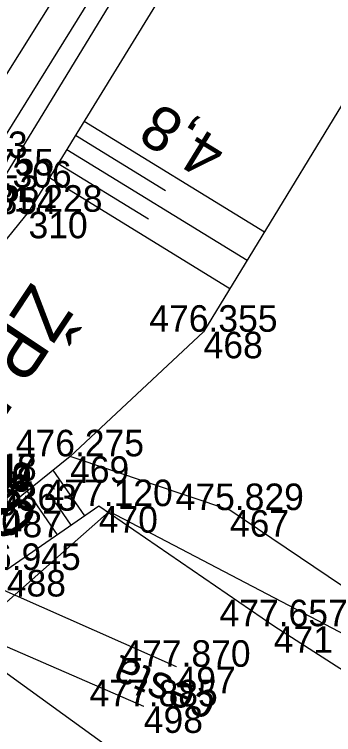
# Model space of a CAD drawing. Extents: x -1234191 to 23050, y -1290331 to -741191.
# Drawn here: x -864501.32 to -864486.88, y -1101457.02 to -1101424.47 of the extents above; entities that cross this region are included whole.
import ezdxf

# ---------------------------------------------------------------- set-up
doc = ezdxf.new("R2010")
doc.units = 0
for name, color, linetype in [('Vrstva 1', 7, 'Continuous'), ('Vrstva 18', 7, 'Continuous'), ('Vrstva 4', 7, 'Continuous'), ('Vrstva 48', 7, 'Continuous'), ('Vrstva 49', 7, 'Continuous'), ('Vrstva 51', 7, 'Continuous'), ('Vrstva 53', 7, 'Continuous'), ('Vrstva 55', 7, 'Continuous'), ('Vrstva 60', 7, 'Continuous'), ('Vrstva 61', 7, 'Continuous'), ('Vrstva 63', 7, 'Continuous')]:
    doc.layers.add(name, color=color, linetype=linetype)

msp = doc.modelspace()

# ---------------------------------------------------------------- linework, layer by layer
at = {"layer": 'Vrstva 1'}
msp.add_lwpolyline([(-864438.446, -1101293.676), (-864445.42, -1101313.378), (-864452.895, -1101332.824), (-864460.666, -1101351.197), (-864471.318, -1101373.82), (-864482.478, -1101395.024), (-864494.11, -1101415.075), (-864504.074, -1101430.958), (-864513.689, -1101445.422), (-864527.394, -1101465.215), (-864539.354, -1101482.21), (-864541.693, -1101485.525), (-864563.057, -1101515.78), (-864582.172, -1101542.858), (-864597.089, -1101563.959), (-864604.418, -1101574.34), (-864621.951, -1101599.149), (-864625.825, -1101604.641), (-864632.367, -1101613.937)], dxfattribs=at)
at = {"layer": 'Vrstva 18'}
msp.add_line((-864470.757, -1101476.557), (-864511.74, -1101446.995), dxfattribs=at)
at = {"layer": 'Vrstva 4'}
for points in [[(-864322.919, -1101046.823), (-864326.225, -1101051.412), (-864340.678, -1101071.387), (-864354.428, -1101092.081), (-864366.779, -1101111.906), (-864379.665, -1101135.723), (-864390.301, -1101158.029), (-864399.571, -1101180.628), (-864403.883, -1101192.376), (-864410.469, -1101212.212), (-864416.942, -1101232.078), (-864424.387, -1101255.265), (-864430.575, -1101274.328), (-864437.149, -1101294.017), (-864444.137, -1101313.869), (-864451.614, -1101333.337), (-864459.416, -1101351.695), (-864470, -1101374.427), (-864481.326, -1101395.918), (-864492.954, -1101415.787), (-864502.874, -1101431.747), (-864508.551, -1101440.981)], [(-864436.564, -1101294.474), (-864443.504, -1101314.19), (-864451.03, -1101333.761), (-864458.638, -1101352.276), (-864469.317, -1101374.483), (-864480.796, -1101396.556), (-864492.213, -1101416.133), (-864502.082, -1101432.292), (-864507.588, -1101441.55)]]:
    msp.add_lwpolyline(points, dxfattribs=at)
at = {"layer": 'Vrstva 48'}
for p, q in [((-864498.168, -1101429.286), (-864490.011, -1101434.295)), ((-864498.561, -1101429.925), (-864494.481, -1101432.43)), ((-864498.953, -1101430.565), (-864490.792, -1101435.576)), ((-864499.346, -1101431.204), (-864495.264, -1101433.71)), ((-864499.738, -1101431.843), (-864491.573, -1101436.856)), ((-864498.135, -1101447.127), (-864499.57, -1101445.059)), ((-864499.368, -1101447.982), (-864500.74, -1101446.004)), ((-864498.751, -1101447.555), (-864499.453, -1101446.543))]:
    msp.add_line(p, q, dxfattribs=at)
at = {"layer": 'Vrstva 49'}
for points in [[(-864318.901, -1101047.075), (-864321.581, -1101050.432), (-864338.675, -1101073.345), (-864354.999, -1101096.366), (-864364.807, -1101112.042), (-864377.068, -1101134.467), (-864387.537, -1101157.651), (-864397.554, -1101181.813), (-864401.226, -1101192.402), (-864407.998, -1101212.484), (-864414.724, -1101231.754), (-864422.335, -1101255.544), (-864428.471, -1101274.916), (-864431.061, -1101283.535), (-864431.676, -1101285.365), (-864435.525, -1101294.867), (-864442.033, -1101314.05), (-864449.65, -1101334.186), (-864457.908, -1101352.451), (-864468.691, -1101374.992), (-864479.64, -1101396.708), (-864490.452, -1101416.719), (-864500.685, -1101433.385), (-864507.417, -1101441.668)], [(-864320.663, -1101052.326), (-864337.929, -1101074.114), (-864354.138, -1101097.155), (-864363.957, -1101112.626), (-864376.018, -1101135.364), (-864386.181, -1101158.574), (-864398.313, -1101192.511), (-864405.498, -1101214.734), (-864411.802, -1101232.732), (-864421.339, -1101260.498), (-864426.005, -1101275.111), (-864433.752, -1101295.997), (-864440.524, -1101314.503), (-864447, -1101334.047), (-864449.898, -1101344.31), (-864455.169, -1101358.474), (-864463.428, -1101379.192), (-864477.586, -1101405.297), (-864483.892, -1101424.259), (-864492.764, -1101438.81), (-864498.805, -1101444.441), (-864501.848, -1101446.899), (-864503.702, -1101446.793), (-864503.847, -1101445.957)], [(-864427.988, -1101297.819), (-864435.992, -1101314.356), (-864440.315, -1101320.522), (-864442.49, -1101328.233), (-864441.96, -1101335.533), (-864443.653, -1101345.286), (-864447.566, -1101360.526), (-864450.757, -1101371.213), (-864449.849, -1101376.473), (-864458.692, -1101404.37), (-864460.445, -1101416.793), (-864458.137, -1101427.765), (-864452.11, -1101437.253), (-864446.916, -1101440.695), (-864443.618, -1101444.672), (-864450.126, -1101449.659), (-864456.898, -1101456.764), (-864468.032, -1101457.526), (-864480.588, -1101457.883), (-864489.592, -1101452.12), (-864497.509, -1101446.693), (-864501.667, -1101449.577), (-864504.995, -1101449.092), (-864503.702, -1101446.793)], [(-864455.169, -1101358.474), (-864458.577, -1101379.955), (-864463.741, -1101402.035), (-864466.954, -1101403.862), (-864466.992, -1101415.212), (-864476.921, -1101421.511), (-864471.567, -1101435.175), (-864469.242, -1101434.18), (-864467.619, -1101429.881), (-864465.538, -1101434.22), (-864467.977, -1101438.882), (-864465.983, -1101445.693), (-864471.749, -1101455.031), (-864480.781, -1101454.15), (-864491.575, -1101446.871), (-864498.805, -1101444.441)]]:
    msp.add_lwpolyline(points, dxfattribs=at)
at = {"layer": 'Vrstva 51'}
for points in [[(-864493.988, -1101453.954), (-864504.995, -1101449.092), (-864510.918, -1101445.823)], [(-864495.47, -1101455.742), (-864506.197, -1101451.092), (-864512.547, -1101448.132)]]:
    msp.add_lwpolyline(points, dxfattribs=at)
at = {"layer": 'Vrstva 53'}
msp.add_lwpolyline([(-864422.69, -1101276.3), (-864437.09, -1101317.32), (-864441.47, -1101329.79), (-864449.01, -1101351.28), (-864463.25, -1101415.41), (-864470.37, -1101460.87), (-864497.03, -1101446.94), (-864523.91, -1101470.64), (-864527.06, -1101476.83), (-864532.4, -1101487.35), (-864533.94, -1101490.38), (-864515.88, -1101507.63), (-864533.94, -1101545.96), (-864537.96, -1101552.3), (-864581.14, -1101580.65), (-864642.06, -1101670.62), (-864682.87, -1101731.69), (-864747.95, -1101843.06)], dxfattribs=at)
at = {"layer": 'Vrstva 55'}
msp.add_lwpolyline([(-864422.69, -1101276.3), (-864449.01, -1101351.28), (-864463.25, -1101415.41), (-864470.37, -1101460.87), (-864497.03, -1101446.94), (-864523.91, -1101470.64), (-864533.94, -1101490.38), (-864515.88, -1101507.63), (-864533.94, -1101545.96), (-864537.96, -1101552.3), (-864581.14, -1101580.65), (-864642.06, -1101670.62), (-864682.87, -1101731.69), (-864747.95, -1101843.06)], dxfattribs=at)
at = {"layer": 'Vrstva 60'}
for p, q in [((-864500.685, -1101433.385), (-864500.685, -1101433.385)), ((-864492.764, -1101438.81), (-864492.764, -1101438.81)), ((-864498.805, -1101444.441), (-864498.805, -1101444.441)), ((-864497.509, -1101446.693), (-864497.509, -1101446.693)), ((-864491.575, -1101446.871), (-864491.575, -1101446.871)), ((-864489.592, -1101452.12), (-864489.592, -1101452.12)), ((-864493.988, -1101453.954), (-864493.988, -1101453.954)), ((-864495.47, -1101455.742), (-864495.47, -1101455.742))]:
    msp.add_line(p, q, dxfattribs=at)

# ---------------------------------------------------------------- texts
at = {"layer": 'Vrstva 48'}
for s, rotation, p in [('4,8', 148.4499, (-864491.626, -1101430.353)), ('0,7', 124.7453, (-864500.167, -1101447.256))]:
    msp.add_text(s, height=2, rotation=rotation, dxfattribs=at).set_placement(p)
at = {"layer": 'Vrstva 51'}
msp.add_text('cesta', height=1.5, rotation=156.564, dxfattribs=at).set_placement((-864492.104, -1101455.316))
at = {"layer": 'Vrstva 60'}
for s, p in [('353', (-864502.874, -1101432.947)), ('354', (-864502.082, -1101433.492)), ('310', (-864500.685, -1101434.585)), ('468', (-864492.764, -1101440.01)), ('469', (-864498.805, -1101445.641)), ('553', (-864503.676, -1101446.719)), ('506', (-864503.659, -1101446.751)), ('550', (-864503.886, -1101447.117)), ('507', (-864503.847, -1101447.157)), ('470', (-864497.509, -1101447.893)), ('490', (-864503.702, -1101447.993)), ('487', (-864501.848, -1101448.099)), ('467', (-864491.575, -1101448.071)), ('488', (-864501.667, -1101450.777)), ('471', (-864489.592, -1101453.32)), ('497', (-864493.988, -1101455.154)), ('498', (-864495.47, -1101456.942))]:
    msp.add_text(s, height=1.2, dxfattribs=at).set_placement(p)
at = {"layer": 'Vrstva 61'}
for s, p in [('481.903', (-864506.526, -1101430.958)), ('481.755', (-864505.33, -1101431.747)), ('481.306', (-864504.534, -1101432.292)), ('481.228', (-864503.139, -1101433.385)), ('476.355', (-864495.22, -1101438.81)), ('476.275', (-864501.261, -1101444.441)), ('477.947', (-864506.128, -1101445.519)), ('477.018', (-864506.113, -1101445.551)), ('477.699', (-864506.34, -1101445.917)), ('476.554', (-864506.298, -1101445.957)), ('477.956', (-864506.399, -1101446.039)), ('477.746', (-864506.385, -1101446.042)), ('476.322', (-864506.15, -1101446.793)), ('476.363', (-864504.3, -1101446.899)), ('477.120', (-864499.96, -1101446.693)), ('475.829', (-864494.029, -1101446.871)), ('476.945', (-864504.123, -1101449.577)), ('477.657', (-864492.044, -1101452.12)), ('477.870', (-864496.439, -1101453.954)), ('477.885', (-864497.926, -1101455.742))]:
    msp.add_text(s, height=1.2, dxfattribs=at).set_placement(p)
at = {"layer": 'Vrstva 63'}
msp.add_text('ŽP 557', height=2.4, rotation=236.3859, dxfattribs=at).set_placement((-864500.533, -1101436.513))

doc.saveas('drawing.dxf')
